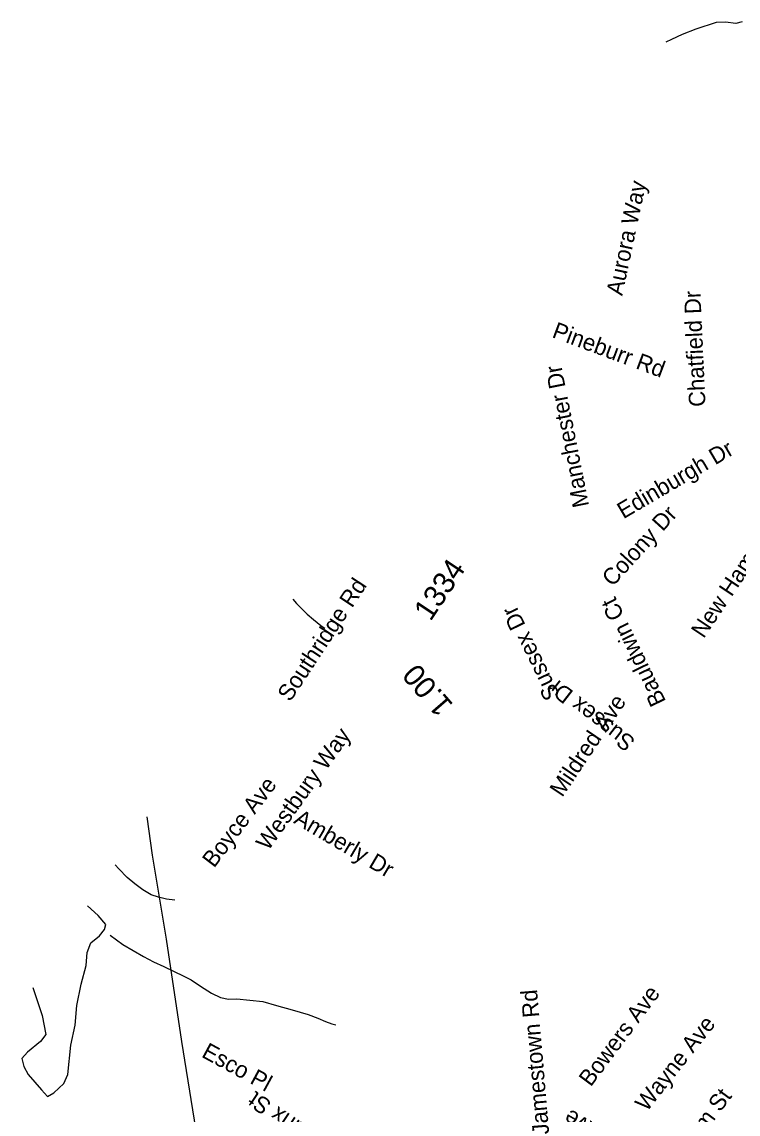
# Model space of a CAD drawing. Extents: x 1716282 to 1717158, y 799307 to 801078.
# Drawn here: x 1716596 to 1716655.9, y 799584.8 to 799676.3 of the extents above; entities that cross this region are included whole.
import ezdxf

# ---------------------------------------------------------------- set-up
doc = ezdxf.new("R2010")
doc.units = 0
for name, color, linetype in [('Exist Hydrographic Misc Water Feature', 7, 'Continuous'), ('Exist Hydrographic Pond Under 1500 Sq Ft', 7, 'Continuous'), ('Exist Road Non-System Type 51 Label', 7, 'Continuous'), ('Exist Road Secondary Mileage Tenths English Label', 7, 'Continuous'), ('Exist Road Secondary Type 51 Number Label', 7, 'Continuous'), ('Exist Utilities Electrical Transmission Line', 7, 'Continuous')]:
    doc.layers.add(name, color=color, linetype=linetype)

msp = doc.modelspace()

# ---------------------------------------------------------------- linework, layer by layer
at = {"layer": 'Exist Hydrographic Misc Water Feature'}
for points in [[(1716655.759, 799676.168), (1716654.884, 799676.275), (1716654.095, 799676.252), (1716652.385, 799675.701), (1716651.26, 799675.237), (1716650.355, 799674.838), (1716649.875, 799674.605)], [(1716656.276, 799676.306), (1716655.759, 799676.168)], [(1716618.646, 799627.946), (1716618.965, 799627.601), (1716619.863, 799626.707), (1716620.39, 799626.243), (1716621.004, 799625.754), (1716621.338, 799625.523)], [(1716608.763, 799602.743), (1716608.08, 799602.822), (1716607.398, 799603.007), (1716606.797, 799603.207), (1716606.094, 799603.619), (1716605.415, 799604.116), (1716604.795, 799604.646), (1716604.094, 799605.371), (1716603.765, 799605.714)], [(1716603.364, 799599.827), (1716604.408, 799599.042), (1716606.144, 799598.034), (1716607, 799597.591), (1716607.864, 799597.21), (1716609.52, 799596.394), (1716610.145, 799596.074), (1716610.911, 799595.551), (1716611.854, 799594.977), (1716612.59, 799594.614), (1716613.263, 799594.468), (1716613.973, 799594.478), (1716616.142, 799594.26), (1716617.289, 799593.933), (1716618.612, 799593.555), (1716619.936, 799593.179), (1716620.744, 799592.872), (1716621.401, 799592.599), (1716621.921, 799592.383), (1716622.268, 799592.325)]]:
    msp.add_lwpolyline(points, dxfattribs=at)
at = {"layer": 'Exist Hydrographic Pond Under 1500 Sq Ft'}
msp.add_lwpolyline([(1716596.89, 799595.442), (1716597.678, 799593.087), (1716597.961, 799591.493), (1716597.524, 799590.921), (1716596.439, 799590.026), (1716595.965, 799589.479), (1716596.126, 799588.831), (1716596.485, 799588.158), (1716597.615, 799586.862), (1716598.112, 799586.313), (1716598.636, 799586.611), (1716599.484, 799587.394), (1716599.821, 799588.141), (1716600.075, 799590.618), (1716600.427, 799592.273), (1716600.555, 799593.917), (1716600.945, 799595.709), (1716601.346, 799597.277), (1716601.423, 799598.36), (1716601.749, 799599.169), (1716602.472, 799599.765), (1716602.884, 799600.3), (1716602.997, 799600.711), (1716602.363, 799601.459), (1716601.469, 799602.283)], dxfattribs=at)
at = {"layer": 'Exist Utilities Electrical Transmission Line'}
msp.add_lwpolyline([(1716610.798, 799581.889), (1716609.353, 799590.917), (1716608.076, 799599.48), (1716606.908, 799606.513), (1716606.455, 799609.732)], dxfattribs=at)

# ---------------------------------------------------------------- texts
at = {"layer": 'Exist Road Non-System Type 51 Label'}
for s, rotation, p in [('Aurora Way', 78.01785, (1716646.231, 799653.32)), ('Chatfield Dr', 92.59416, (1716653.212, 799644.097)), ('Pineburr Rd', 339.58584, (1716640.282, 799649.915)), ('Manchester Dr', 101.22156, (1716643.468, 799635.786)), ('Edinburgh Dr', 30.48219, (1716646.332, 799634.644)), ('New Hampshire Dr', 56.20506, (1716653.052, 799624.608)), ('Colony Dr', 47.78234, (1716645.424, 799628.943)), ('Southridge Rd', 56.63557, (1716618.427, 799619.294)), ('Bauldwin Ct', 115.89583, (1716649.922, 799619.397)), ('Sussex Dr', 116.04965, (1716641.045, 799619.901)), ('Sussex Dr', 142.28913, (1716647.419, 799616.18)), ('Mildred Ave', 56.20506, (1716641.211, 799611.306)), ('Westbury Way', 54.34954, (1716616.588, 799606.819)), ('Boyce Ave', 52.86835, (1716612.058, 799605.391)), ('Amberly Dr', 329.54246, (1716618.648, 799609.251)), ('Jamestown Rd', 94.84304, (1716640.124, 799583.176)), ('Bowers Ave', 53.30359, (1716643.597, 799587.063)), ('Wayne Ave', 51.7443, (1716648.286, 799584.975)), ('Esco Pl', 331.44475, (1716610.929, 799589.664)), ('Pam St', 53.3829, (1716651.866, 799581.489)), ('Hendrix St', 145.93244, (1716622.645, 799581.984)), ('Wilma Ave', 150.05965, (1716649.489, 799580.899))]:
    msp.add_text(s, height=1.3775, rotation=rotation, dxfattribs=at).set_placement(p)
at = {"layer": 'Exist Road Secondary Mileage Tenths English Label'}
msp.add_text('1.00', height=1.8125, rotation=130.83221, dxfattribs=at).set_placement((1716632.155, 799619.123))
at = {"layer": 'Exist Road Secondary Type 51 Number Label'}
msp.add_text('1334', height=1.8125, rotation=56.20506, dxfattribs=at).set_placement((1716630.179, 799626.039))

doc.saveas('drawing.dxf')
